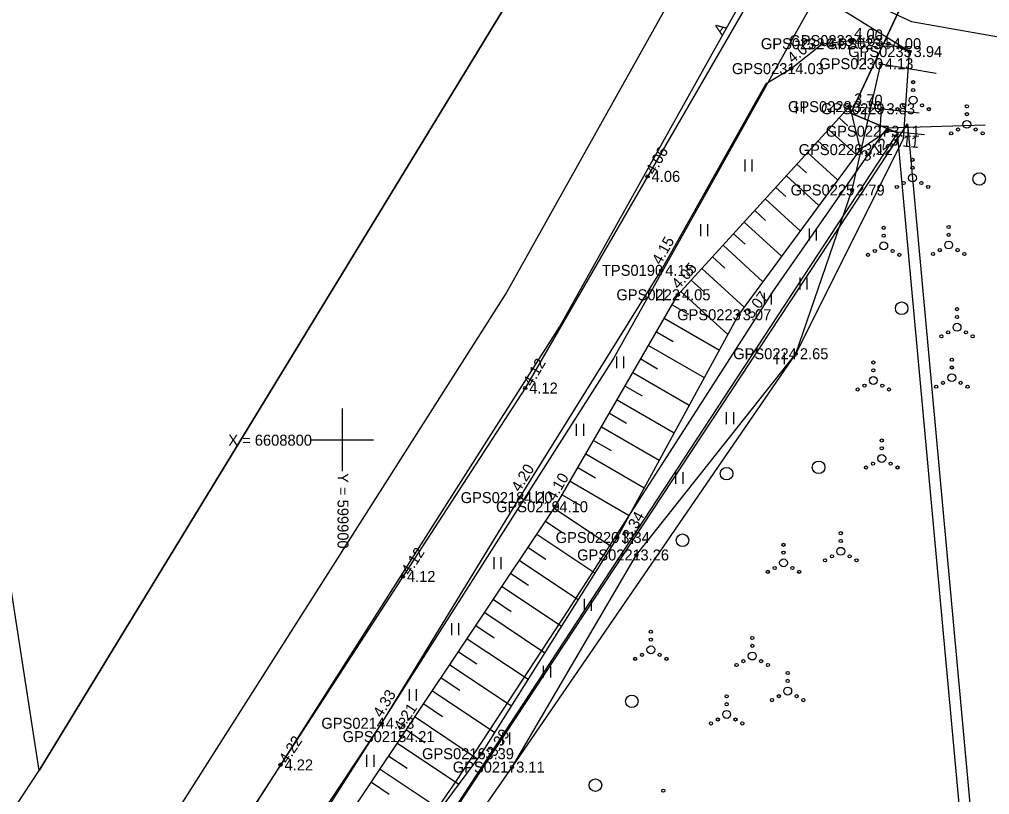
# Model space of a CAD drawing. Extents: x 597961 to 601397, y 6602961 to 6613501.
# Drawn here: x 599879.4 to 599941.3, y 6608777.4 to 6608826.8 of the extents above; entities that cross this region are included whole.
import ezdxf

# ---------------------------------------------------------------- set-up
doc = ezdxf.new("R2010")
doc.units = 0
for name, color, linetype in [('HALJASTUS', 7, 'Continuous'), ('KORGUS-EH2000', 7, 'Continuous'), ('MOOTKORG-EH2000', 7, 'Continuous'), ('MOOTMPUNKT', 7, 'Continuous'), ('MOOTNR', 7, 'Continuous'), ('MOOTPIIR', 7, 'Continuous'), ('MPKAABEL', 7, 'Continuous'), ('PIIR', 7, 'Continuous'), ('RELJEEF', 7, 'Continuous'), ('TEE', 7, 'Continuous'), ('Tee Kõrvalmaantee Püsikate', 7, 'Continuous'), ('Tee Muu tee Pinnas', 7, 'Continuous'), ('Tee Täitmata', 7, 'Continuous'), ('VORK', 7, 'Continuous')]:
    doc.layers.add(name, color=color, linetype=linetype)

msp = doc.modelspace()

# ---------------------------------------------------------------- linework, layer by layer
at = {"layer": 'HALJASTUS'}
for p, q in [((599932.895, 6608824.67), (599932.895, 6608823.909)), ((599933.35, 6608824.67), (599933.35, 6608823.909)), ((599928.966, 6608821.578), (599928.966, 6608820.817)), ((599929.421, 6608821.578), (599929.421, 6608820.817)), ((599925.682, 6608817.882), (599925.682, 6608817.121)), ((599926.137, 6608817.882), (599926.137, 6608817.121)), ((599922.858, 6608813.756), (599922.858, 6608812.995)), ((599923.313, 6608813.756), (599923.313, 6608812.995)), ((599929.784, 6608813.478), (599929.784, 6608812.717)), ((599930.239, 6608813.478), (599930.239, 6608812.717)), ((599929.189, 6608810.353), (599929.189, 6608809.592)), ((599929.644, 6608810.353), (599929.644, 6608809.592)), ((599920.046, 6608809.623), (599920.046, 6608808.861)), ((599920.501, 6608809.623), (599920.501, 6608808.861)), ((599926.915, 6608809.384), (599926.915, 6608808.623)), ((599927.37, 6608809.384), (599927.37, 6608808.623)), ((599917.49, 6608805.325), (599917.49, 6608804.564)), ((599917.945, 6608805.325), (599917.945, 6608804.564)), ((599927.736, 6608805.582), (599927.736, 6608804.821)), ((599928.191, 6608805.582), (599928.191, 6608804.821)), ((599924.504, 6608801.767), (599924.504, 6608801.006)), ((599924.959, 6608801.767), (599924.959, 6608801.006)), ((599914.934, 6608801.028), (599914.934, 6608800.267)), ((599915.389, 6608801.028), (599915.389, 6608800.267)), ((599921.273, 6608797.951), (599921.273, 6608797.19)), ((599921.728, 6608797.951), (599921.728, 6608797.19)), ((599912.378, 6608796.731), (599912.378, 6608795.97)), ((599912.833, 6608796.731), (599912.833, 6608795.97)), ((599918.041, 6608794.136), (599918.041, 6608793.375)), ((599918.496, 6608794.136), (599918.496, 6608793.375)), ((599909.678, 6608792.522), (599909.678, 6608791.761)), ((599910.133, 6608792.522), (599910.133, 6608791.761)), ((599915.433, 6608789.87), (599915.433, 6608789.109)), ((599915.889, 6608789.87), (599915.889, 6608789.109)), ((599906.973, 6608788.317), (599906.973, 6608787.556)), ((599907.428, 6608788.317), (599907.428, 6608787.556)), ((599912.832, 6608785.601), (599912.832, 6608784.839)), ((599913.287, 6608785.601), (599913.287, 6608784.839)), ((599904.268, 6608784.112), (599904.268, 6608783.351)), ((599904.723, 6608784.112), (599904.723, 6608783.351)), ((599910.23, 6608781.331), (599910.23, 6608780.57)), ((599910.685, 6608781.331), (599910.685, 6608780.57)), ((599901.563, 6608779.907), (599901.563, 6608779.146)), ((599902.018, 6608779.907), (599902.018, 6608779.146))]:
    msp.add_line(p, q, dxfattribs=at)
msp.add_lwpolyline([(599840.035, 6608665.745), (599843.227, 6608674.906), (599844.956, 6608681.949), (599853.603, 6608692.388), (599867.472, 6608716.753), (599880.24, 6608735.617), (599894.899, 6608756.219), (599910.836, 6608779.135), (599918.768, 6608792.661), (599928.933, 6608805.493), (599932.522, 6608815.935), (599934.355, 6608823.989), (599937.885, 6608823.395)], dxfattribs=at)
for centre, radius in [((599936.422, 6608822.811), 0.1), ((599936.422, 6608822.311), 0.1), ((599936.422, 6608821.661), 0.25), ((599935.422, 6608821.086), 0.1), ((599935.857, 6608821.336), 0.1), ((599936.987, 6608821.336), 0.1), ((599937.422, 6608821.086), 0.1), ((599939.848, 6608821.27), 0.1), ((599939.848, 6608820.77), 0.1), ((599939.283, 6608819.795), 0.1), ((599939.848, 6608820.12), 0.25), ((599940.413, 6608819.795), 0.1), ((599938.848, 6608819.545), 0.1), ((599940.848, 6608819.545), 0.1), ((599936.379, 6608817.856), 0.1), ((599936.379, 6608817.356), 0.1), ((599936.379, 6608816.706), 0.25), ((599940.629, 6608816.632), 0.4), ((599935.379, 6608816.131), 0.1), ((599935.814, 6608816.381), 0.1), ((599936.944, 6608816.381), 0.1), ((599937.379, 6608816.131), 0.1), ((599934.544, 6608813.522), 0.1), ((599934.544, 6608813.022), 0.1), ((599938.688, 6608813.577), 0.1), ((599938.688, 6608813.077), 0.1), ((599934.544, 6608812.372), 0.25), ((599938.688, 6608812.427), 0.25), ((599933.544, 6608811.797), 0.1), ((599933.979, 6608812.047), 0.1), ((599935.109, 6608812.047), 0.1), ((599935.544, 6608811.797), 0.1), ((599937.688, 6608811.852), 0.1), ((599938.123, 6608812.102), 0.1), ((599939.253, 6608812.102), 0.1), ((599939.688, 6608811.852), 0.1), ((599935.69, 6608808.394), 0.4), ((599939.222, 6608808.333), 0.1), ((599939.222, 6608807.833), 0.1), ((599938.657, 6608806.858), 0.1), ((599939.222, 6608807.183), 0.25), ((599939.787, 6608806.858), 0.1), ((599938.222, 6608806.608), 0.1), ((599940.222, 6608806.608), 0.1), ((599938.889, 6608805.115), 0.1), ((599933.884, 6608804.935), 0.1), ((599933.884, 6608804.435), 0.1), ((599938.889, 6608804.615), 0.1), ((599933.884, 6608803.785), 0.25), ((599938.889, 6608803.965), 0.25), ((599932.884, 6608803.21), 0.1), ((599933.319, 6608803.46), 0.1), ((599934.449, 6608803.46), 0.1), ((599934.884, 6608803.21), 0.1), ((599937.889, 6608803.39), 0.1), ((599938.324, 6608803.64), 0.1), ((599939.454, 6608803.64), 0.1), ((599939.889, 6608803.39), 0.1), ((599934.419, 6608799.964), 0.1), ((599934.419, 6608799.464), 0.1), ((599934.419, 6608798.814), 0.25), ((599924.52, 6608797.848), 0.4), ((599930.39, 6608798.249), 0.4), ((599933.419, 6608798.239), 0.1), ((599933.854, 6608798.489), 0.1), ((599934.984, 6608798.489), 0.1), ((599935.419, 6608798.239), 0.1), ((599921.713, 6608793.599), 0.4), ((599931.804, 6608794.047), 0.1), ((599928.154, 6608793.311), 0.1), ((599931.804, 6608793.547), 0.1), ((599928.154, 6608792.811), 0.1), ((599931.239, 6608792.572), 0.1), ((599931.804, 6608792.897), 0.25), ((599932.369, 6608792.572), 0.1), ((599928.154, 6608792.161), 0.25), ((599930.804, 6608792.322), 0.1), ((599932.804, 6608792.322), 0.1), ((599927.154, 6608791.586), 0.1), ((599927.589, 6608791.836), 0.1), ((599928.719, 6608791.836), 0.1), ((599929.154, 6608791.586), 0.1), ((599919.692, 6608787.765), 0.1), ((599919.692, 6608787.265), 0.1), ((599926.158, 6608787.364), 0.1), ((599919.692, 6608786.615), 0.25), ((599926.158, 6608786.864), 0.1), ((599918.692, 6608786.04), 0.1), ((599919.127, 6608786.29), 0.1), ((599920.257, 6608786.29), 0.1), ((599920.692, 6608786.04), 0.1), ((599925.593, 6608785.889), 0.1), ((599926.158, 6608786.214), 0.25), ((599926.723, 6608785.889), 0.1), ((599925.158, 6608785.639), 0.1), ((599927.158, 6608785.639), 0.1), ((599928.421, 6608785.131), 0.1), ((599928.421, 6608784.631), 0.1), ((599928.421, 6608783.981), 0.25), ((599918.476, 6608783.329), 0.4), ((599924.525, 6608783.643), 0.1), ((599927.421, 6608783.406), 0.1), ((599927.856, 6608783.656), 0.1), ((599928.986, 6608783.656), 0.1), ((599929.421, 6608783.406), 0.1), ((599924.525, 6608783.143), 0.1), ((599923.96, 6608782.168), 0.1), ((599924.525, 6608782.493), 0.25), ((599925.09, 6608782.168), 0.1), ((599923.525, 6608781.918), 0.1), ((599925.525, 6608781.918), 0.1), ((599916.155, 6608777.983), 0.4), ((599920.485, 6608777.629), 0.1)]:
    msp.add_circle(centre, radius, dxfattribs=at)
at = {"layer": 'KORGUS-EH2000'}
for centre in [(599934.848, 6608825.265), (599936.191, 6608824.761), (599928.642, 6608823.673), (599932.358, 6608821.249), (599934.765, 6608819.683), (599933.039, 6608818.51), (599919.481, 6608816.801), (599932.522, 6608815.935), (599920.35, 6608810.81), (599921.414, 6608809.252), (599925.288, 6608807.979), (599928.933, 6608805.493), (599911.673, 6608803.306), (599911.341, 6608796.318), (599913.596, 6608795.736), (599917.54, 6608793.773), (599918.768, 6608792.661), (599903.87, 6608791.29), (599902.524, 6608781.928), (599903.815, 6608781.077), (599908.877, 6608779.987), (599896.067, 6608779.274), (599910.836, 6608779.135)]:
    msp.add_circle(centre, 0.1, dxfattribs=at)
at = {"layer": 'MOOTMPUNKT'}
for centre in [(599932.439, 6608825.461), (599930.628, 6608825.263), (599934.848, 6608825.265), (599936.191, 6608824.761), (599928.642, 6608823.673), (599934.355, 6608823.989), (599932.358, 6608821.249), (599934.458, 6608821.117), (599934.765, 6608819.683), (599933.039, 6608818.51), (599919.481, 6608816.801), (599932.522, 6608815.935), (599920.35, 6608810.81), (599921.414, 6608809.252), (599925.288, 6608807.979), (599928.933, 6608805.493), (599911.673, 6608803.306), (599911.341, 6608796.318), (599913.596, 6608795.736), (599917.54, 6608793.773), (599918.768, 6608792.661), (599903.87, 6608791.29), (599902.524, 6608781.928), (599903.815, 6608781.077), (599908.877, 6608779.987), (599896.067, 6608779.274), (599910.836, 6608779.135)]:
    msp.add_circle(centre, 0.1, dxfattribs=at)
at = {"layer": 'MOOTPIIR'}
msp.add_lwpolyline([(599810.369, 6608627.006), (599843.227, 6608674.906), (599853.603, 6608692.388), (599880.24, 6608735.617), (599894.899, 6608756.219), (599910.836, 6608779.135), (599928.933, 6608805.493), (599935.795, 6608819.197), (599936.191, 6608824.761), (599927.289, 6608830.297), (599919.481, 6608816.801), (599911.673, 6608803.306), (599888.264, 6608767.257), (599869.997, 6608739.629), (599838.705, 6608692.792), (599817.676, 6608661.568)], dxfattribs=at)
at = {"layer": 'MPKAABEL'}
msp.add_lwpolyline([(599833.156, 6608664.947), (599839.759, 6608674.493), (599846.628, 6608685.702), (599852.921, 6608695.67), (599859.863, 6608706.623), (599864.892, 6608714.388), (599871.031, 6608723.6), (599876.623, 6608731.904), (599883.438, 6608742.765), (599889.534, 6608752.388), (599895.653, 6608761.167), (599900.803, 6608768.873), (599907.301, 6608778.248), (599914.423, 6608789.11), (599920.723, 6608798.934), (599927.521, 6608809.514), (599934.42, 6608819.426), (599934.81, 6608819.904), (599941.024, 6608820.088)], dxfattribs=at)
at = {"layer": 'PIIR'}
for points in [[(599969.86, 6609161.58), (599986.1, 6609096.19), (599988.73, 6609072.76), (599993.79, 6608989.11), (599988.19, 6608952.59), (599980.47, 6608926.3), (599963.87, 6608880.76), (599960.53, 6608880.54), (599932.44, 6608820.83), (599935.43, 6608819.59), (599886.06, 6608744.32), (599817.31, 6608639.31), (599788.83, 6608594.82), (599736.72, 6608518.91), (599698.98, 6608463.34), (599658.83, 6608402.26), (599612.22, 6608336.62), (599596.53, 6608316.41)], [(599601.14, 6608363.9), (599752.04, 6608586.7), (599810.31, 6608671.87), (599880.68, 6608778.91), (599912.29, 6608830.77), (599945.09, 6608902.88), (599964.8, 6608958.29), (599969.67, 6608990.21), (599967.2, 6609031.05), (599971.87, 6609030.98), (599968.61, 6609065.48), (599963.93, 6609098.32), (599959.83, 6609118.08), (599955.43, 6609135.53)]]:
    msp.add_lwpolyline(points, dxfattribs=at)
for points in [[(599862.29, 6608897.97), (599933.54, 6608901.73), (599945.09, 6608902.88), (599912.29, 6608830.77), (599880.68, 6608778.91)], [(599935.43, 6608819.59), (599932.44, 6608820.83), (599960.22, 6608879.93), (600027.27, 6608885.37), (600028.46, 6608873.64), (600035.77, 6608799.57), (600047.98, 6608768.76), (600055.3, 6608735.55), (600065.98, 6608686.96), (599946.95, 6608694.21)], [(599886.06, 6608744.32), (599936.05, 6608820.15), (599947.56, 6608694.74), (599950.92, 6608633.67), (600075.11, 6608670.57), (600095.81, 6608614.74), (600055.37, 6608595.41), (599986.13, 6608559.86), (599952.7, 6608565.75), (599912.64, 6608572.78)]]:
    msp.add_lwpolyline(points, close=True, dxfattribs=at)
at = {"layer": 'RELJEEF'}
for p, q in [((599932.391, 6608821.247), (599933.039, 6608818.51)), ((599933.389, 6608821.184), (599933.341, 6608820.421)), ((599931.706, 6608820.535), (599932.259, 6608820.031)), ((599934.387, 6608821.121), (599934.276, 6608819.351)), ((599931.032, 6608819.796), (599932.799, 6608818.185)), ((599930.359, 6608819.057), (599930.912, 6608818.552)), ((599929.685, 6608818.318), (599931.607, 6608816.565)), ((599929.011, 6608817.58), (599929.611, 6608817.032)), ((599928.337, 6608816.841), (599930.415, 6608814.945)), ((599927.663, 6608816.102), (599928.309, 6608815.512)), ((599926.989, 6608815.363), (599929.223, 6608813.325)), ((599926.315, 6608814.625), (599927.008, 6608813.992)), ((599925.641, 6608813.886), (599928.031, 6608811.705)), ((599924.967, 6608813.147), (599925.707, 6608812.472)), ((599924.293, 6608812.408), (599926.839, 6608810.086)), ((599923.619, 6608811.669), (599924.406, 6608810.951)), ((599922.945, 6608810.931), (599925.647, 6608808.466)), ((599922.271, 6608810.192), (599923.117, 6608809.42)), ((599921.597, 6608809.453), (599924.599, 6608806.715)), ((599921.049, 6608808.622), (599922.096, 6608808.017)), ((599920.549, 6608807.756), (599924.059, 6608805.726)), ((599920.048, 6608806.891), (599921.108, 6608806.278)), ((599919.547, 6608806.025), (599923.101, 6608803.97)), ((599919.047, 6608805.159), (599920.119, 6608804.539)), ((599918.546, 6608804.294), (599922.143, 6608802.213)), ((599918.045, 6608803.428), (599919.131, 6608802.8)), ((599917.545, 6608802.563), (599921.185, 6608800.457)), ((599917.044, 6608801.697), (599918.143, 6608801.061)), ((599916.543, 6608800.831), (599920.227, 6608798.7)), ((599916.043, 6608799.966), (599917.154, 6608799.323)), ((599915.542, 6608799.1), (599919.269, 6608796.944)), ((599915.041, 6608798.234), (599916.166, 6608797.584)), ((599914.541, 6608797.369), (599918.311, 6608795.188)), ((599914.04, 6608796.503), (599915.178, 6608795.845)), ((599913.533, 6608795.641), (599917.183, 6608793.206)), ((599912.978, 6608794.809), (599914.08, 6608794.074)), ((599912.423, 6608793.978), (599916.119, 6608791.512)), ((599911.868, 6608793.146), (599912.983, 6608792.401)), ((599911.313, 6608792.314), (599915.054, 6608789.817)), ((599910.758, 6608791.482), (599911.887, 6608790.729)), ((599910.203, 6608790.65), (599913.99, 6608788.123)), ((599909.648, 6608789.819), (599910.791, 6608789.056)), ((599909.093, 6608788.987), (599912.925, 6608786.429)), ((599908.538, 6608788.155), (599909.694, 6608787.383)), ((599907.983, 6608787.323), (599911.861, 6608784.735)), ((599907.428, 6608786.491), (599908.598, 6608785.71)), ((599906.873, 6608785.659), (599910.796, 6608783.041)), ((599906.317, 6608784.828), (599907.501, 6608784.038)), ((599905.762, 6608783.996), (599909.732, 6608781.347)), ((599905.207, 6608783.164), (599906.405, 6608782.365)), ((599904.652, 6608782.332), (599908.642, 6608779.67)), ((599904.097, 6608781.5), (599905.282, 6608780.71)), ((599903.542, 6608780.669), (599907.445, 6608778.056)), ((599902.985, 6608779.838), (599904.144, 6608779.062)), ((599902.429, 6608779.007), (599906.252, 6608776.448)), ((599901.873, 6608778.176), (599903.007, 6608777.416))]:
    msp.add_line(p, q, dxfattribs=at)
for points in [[(599801.926, 6608592.213), (599793.207, 6608594.269), (599789.122, 6608596.036), (599787.113, 6608597.941), (599787.676, 6608601.107), (599788.191, 6608604.386), (599791.963, 6608612.218), (599804.959, 6608633.141), (599818.082, 6608652.827), (599831.188, 6608665.923), (599841.493, 6608683.919), (599851.449, 6608698.533), (599862.058, 6608718.574), (599875.763, 6608738.594), (599889.363, 6608759.49), (599903.815, 6608781.077), (599913.596, 6608795.736), (599921.414, 6608809.252), (599932.358, 6608821.249), (599934.458, 6608821.117), (599936.807, 6608820.861)], [(599937.138, 6608819.453), (599934.765, 6608819.683), (599933.039, 6608818.51), (599925.288, 6608807.979), (599917.54, 6608793.773), (599908.877, 6608779.987), (599892.342, 6608757.699), (599878.246, 6608736.866), (599866.363, 6608717.336), (599851.986, 6608693.552), (599843.352, 6608682.219), (599833.329, 6608665.805), (599822.288, 6608650.45), (599809.505, 6608629.745), (599794.311, 6608608.062), (599789.813, 6608601.009), (599790.211, 6608598.052), (599793.476, 6608595.009), (599801.926, 6608592.213)]]:
    msp.add_lwpolyline(points, dxfattribs=at)
at = {"layer": 'TEE'}
msp.add_line((599936.191, 6608824.761), (599934.848, 6608825.265), dxfattribs=at)
msp.add_lwpolyline([(599817.047, 6608653.619), (599838.859, 6608686.624), (599848.1, 6608700.538), (599860.763, 6608719.117), (599874.137, 6608739.213), (599888.038, 6608760.083), (599902.524, 6608781.928), (599911.341, 6608796.318), (599920.35, 6608810.81), (599927.039, 6608822.732), (599928.642, 6608823.673), (599930.628, 6608825.263), (599932.439, 6608825.461), (599934.848, 6608825.265)], dxfattribs=at)
at = {"layer": 'Tee Kõrvalmaantee Püsikate'}
msp.add_lwpolyline([(599775.816, 6608599.066), (599881.42, 6608756.232), (599913.89, 6608807.232), (599927.14, 6608830.942)], dxfattribs=at)
at = {"layer": 'Tee Muu tee Pinnas'}
msp.add_lwpolyline([(599927.14, 6608830.942), (599930.772, 6608829.252), (599936.31, 6608826.681), (599944.04, 6608825.311), (599955.84, 6608823.222), (599964.868, 6608822.777)], dxfattribs=at)
at = {"layer": 'Tee Täitmata'}
for points in [[(599985.078, 6609026.653), (599985.695, 6609017.218), (599985.75, 6608989.48), (599980.4, 6608954.49), (599955.96, 6608882.38), (599939.35, 6608844.59), (599930.772, 6608829.252), (599917.31, 6608805.18), (599884.36, 6608753.43), (599783.507, 6608601.742), (599784.259, 6608599.036), (599785.913, 6608596.926), (599785.238, 6608595.088), (599784.088, 6608592.934), (599780.438, 6608592.763), (599776.002, 6608590.455), (599764.4, 6608573.01), (599697.78, 6608476.67), (599676.09, 6608443.88), (599648.235, 6608402.624), (599634.945, 6608384.087), (599593.81, 6608326.71)], [(599587.5, 6608331.63), (599611.35, 6608364.32), (599640.657, 6608405.619), (599669.11, 6608447.83), (599690.91, 6608480.8), (599751.02, 6608567.73), (599757.78, 6608577.51), (599878.06, 6608758.41), (599910.43, 6608809.28), (599932.18, 6608848.15), (599948.5, 6608885.28), (599972.6, 6608956.39), (599977.71, 6608989.84), (599977.31, 6609016.831), (599976.66, 6609026.261)]]:
    msp.add_lwpolyline(points, dxfattribs=at)
at = {"layer": 'VORK'}
for p, q in [((599900, 6608802), (599900, 6608798)), ((599898, 6608800), (599902, 6608800))]:
    msp.add_line(p, q, dxfattribs=at)

# ---------------------------------------------------------------- texts
at = {"layer": 'KORGUS-EH2000'}
for s, rotation, p in [(' 4.00', 355.35841, (599932.379, 6608825.622)), (' 4.03', 38.69181, (599928.532, 6608823.809)), (' 3.70', 356.41144, (599932.369, 6608821.423)), (' 3.11', 354.46608, (599934.681, 6608818.812)), (' 4.06', 59.94695, (599919.784, 6608816.626)), (' 3.12', 34.18809, (599933.183, 6608817.555)), (' 4.15', 60.70685, (599920.198, 6608810.896)), (' 4.05', 47.62634, (599921.284, 6608809.37)), (' 3.07', 53.64942, (599925.993, 6608807.46)), (' 4.12', 59.94695, (599911.976, 6608803.131)), (' 4.20', 58.13406, (599911.193, 6608796.41)), (' 4.10', 59.9558, (599913.445, 6608795.824)), (' 3.34', 61.3905, (599918.308, 6608793.354)), (' 4.12', 57.0013, (599904.164, 6608791.099)), (' 4.33', 58.50302, (599902.375, 6608782.019)), (' 4.21', 56.28676, (599903.669, 6608781.174)), (' 3.39', 57.85668, (599909.618, 6608779.521)), (' 4.22', 57.0013, (599896.36, 6608779.083))]:
    msp.add_text(s, height=0.7, rotation=rotation, dxfattribs=at).set_placement(p)
for s, p in [(' 3.94', (599936.191, 6608824.411)), (' 2.79', (599932.522, 6608815.585)), (' 2.65', (599928.933, 6608805.143)), (' 3.26', (599918.768, 6608792.311)), (' 3.11', (599910.836, 6608778.785))]:
    msp.add_text(s, height=0.7, dxfattribs=at).set_placement(p)
at = {"layer": 'MOOTKORG-EH2000'}
for s, p in [(' 4.02', (599930.628, 6608824.913)), (' 4.03', (599932.439, 6608825.111)), (' 4.00', (599934.848, 6608824.915)), (' 3.94', (599936.191, 6608824.411)), (' 4.13', (599934.355, 6608823.639)), (' 4.03', (599928.642, 6608823.323)), (' 3.70', (599932.358, 6608820.899)), (' 3.83', (599934.458, 6608820.767)), (' 3.11', (599934.765, 6608819.333)), (' 3.12', (599933.039, 6608818.16)), (' 4.06', (599919.481, 6608816.451)), (' 2.79', (599932.522, 6608815.585)), (' 4.15', (599920.35, 6608810.46)), (' 4.05', (599921.414, 6608808.902)), (' 3.07', (599925.288, 6608807.629)), (' 2.65', (599928.933, 6608805.143)), (' 4.12', (599911.673, 6608802.956)), (' 4.20', (599911.341, 6608795.968)), (' 4.10', (599913.596, 6608795.387)), (' 3.34', (599917.54, 6608793.423)), (' 3.26', (599918.768, 6608792.311)), (' 4.12', (599903.87, 6608790.94)), (' 4.33', (599902.524, 6608781.578)), (' 4.21', (599903.815, 6608780.727)), (' 3.39', (599908.877, 6608779.637)), (' 4.22', (599896.067, 6608778.924)), (' 3.11', (599910.836, 6608778.785))]:
    msp.add_text(s, height=0.7, dxfattribs=at).set_placement(p)
at = {"layer": 'MOOTNR'}
for s, p in [('GPS0232 ', (599926.708, 6608824.913)), ('GPS0233 ', (599928.519, 6608825.111)), ('GPS0234 ', (599930.859, 6608824.915)), ('GPS0235 ', (599932.272, 6608824.411)), ('GPS0230 ', (599930.435, 6608823.639)), ('GPS0231 ', (599924.862, 6608823.323)), ('GPS0228 ', (599928.438, 6608820.899)), ('GPS0229 ', (599930.538, 6608820.767)), ('GPS0227 ', (599930.845, 6608819.333)), ('GPS0226 ', (599929.119, 6608818.16)), ('GPS0225 ', (599928.602, 6608815.585)), ('TPS0190 ', (599916.571, 6608810.46)), ('GPS0222 ', (599917.494, 6608808.902)), ('GPS0223 ', (599921.368, 6608807.629)), ('GPS0224 ', (599924.943, 6608805.143)), ('GPS0218 ', (599907.562, 6608795.968)), ('GPS0219 ', (599909.817, 6608795.387)), ('GPS0220 ', (599913.62, 6608793.423)), ('GPS0221 ', (599914.988, 6608792.311)), ('GPS0214 ', (599898.675, 6608781.578)), ('GPS0215 ', (599900.035, 6608780.727)), ('GPS0216 ', (599905.097, 6608779.637)), ('GPS0217 ', (599907.056, 6608778.785))]:
    msp.add_text(s, height=0.7, dxfattribs=at).set_placement(p)
at = {"layer": 'TEE'}
msp.add_text('A', height=0.7, rotation=55.03188, dxfattribs=at).set_placement((599924.213, 6608825.773))
at = {"layer": 'VORK'}
msp.add_text('X = 6608800', height=0.7, dxfattribs=at).set_placement((599892.742, 6608799.631))
msp.add_text('Y = 599900 ', height=0.7, rotation=270, dxfattribs=at).set_placement((599899.707, 6608797.881))

doc.saveas('drawing.dxf')
